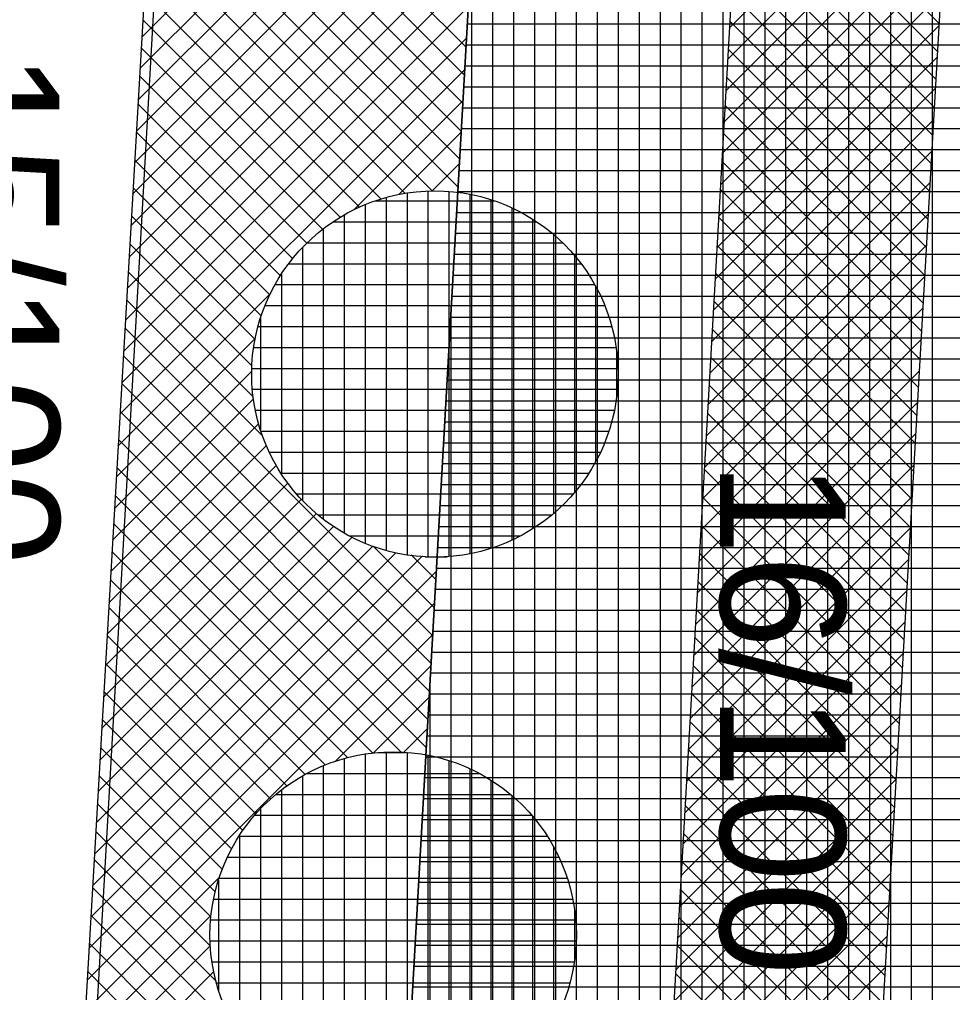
# Model space of a CAD drawing. Extents: x -565346 to -564154, y -1097386 to -1095620.
# Drawn here: x -564277.31 to -564268.4, y -1096784.44 to -1096775.15 of the extents above; entities that cross this region are included whole.
import ezdxf

# ---------------------------------------------------------------- set-up
doc = ezdxf.new("R2010")
doc.units = 0
for name, color, linetype in [('Vrstva 1', 7, 'Continuous'), ('Vrstva 40', 7, 'Continuous'), ('Vrstva 41', 7, 'Continuous'), ('Vrstva 42', 7, 'Continuous'), ('Vrstva 43', 7, 'Continuous'), ('Vrstva 44', 7, 'Continuous')]:
    doc.layers.add(name, color=color, linetype=linetype)

msp = doc.modelspace()

# ---------------------------------------------------------------- linework, layer by layer
at = {"layer": 'Vrstva 1'}
msp.add_line((-564285.9, -1096948.97), (-564275.31, -1096762.41), dxfattribs=at)
at = {"layer": 'Vrstva 41'}
msp.add_lwpolyline([(-564270.26, -1096726.329), (-564273.28, -1096725.96), (-564283.74, -1096906.22), (-564280.461, -1096906.04), (-564278.386, -1096869.47)], close=True, dxfattribs=at)
at = {"layer": 'Vrstva 42'}
for p, q in [((-564275.9793, -1096772.4776), (-564273.0463, -1096775.4105)), ((-564275.9948, -1096772.7449), (-564273.0615, -1096775.6782)), ((-564276.0103, -1096773.0122), (-564273.0767, -1096775.9458)), ((-564268.408, -1096773.1052), (-564270.5317, -1096775.2289)), ((-564276.0258, -1096773.2796), (-564273.0919, -1096776.2135)), ((-564270.4215, -1096773.2883), (-564268.526, -1096775.1839)), ((-564268.425, -1096773.4051), (-564270.5487, -1096775.5288)), ((-564276.0413, -1096773.5469), (-564273.1071, -1096776.4811)), ((-564270.4367, -1096773.556), (-564268.5412, -1096775.4515)), ((-564268.442, -1096773.705), (-564270.5657, -1096775.8286)), ((-564274.5889, -1096773.7607), (-564276.144, -1096775.3158)), ((-564276.0569, -1096773.8142), (-564273.1223, -1096776.7488)), ((-564270.4519, -1096773.8236), (-564268.5564, -1096775.7192)), ((-564274.4758, -1096773.9304), (-564276.1614, -1096775.616)), ((-564268.459, -1096774.0048), (-564270.5827, -1096776.1285)), ((-564274.3458, -1096774.0832), (-564276.1788, -1096775.9163)), ((-564276.0724, -1096774.0816), (-564273.3686, -1096776.7853)), ((-564270.4671, -1096774.0913), (-564268.5716, -1096775.9868)), ((-564274.2002, -1096774.2206), (-564276.1963, -1096776.2166)), ((-564274.0386, -1096774.3418), (-564276.2137, -1096776.5168)), ((-564276.0879, -1096774.3489), (-564273.6273, -1096776.8095)), ((-564268.4761, -1096774.3047), (-564270.5997, -1096776.4284)), ((-564270.4823, -1096774.3589), (-564268.5868, -1096776.2545)), ((-564273.8595, -1096774.4455), (-564276.2311, -1096776.8171)), ((-564273.6615, -1096774.5303), (-564276.2485, -1096777.1174)), ((-564273.1876, -1096774.6221), (-564276.2834, -1096777.7179)), ((-564273.443, -1096774.5947), (-564276.2659, -1096777.4176)), ((-564276.1034, -1096774.6162), (-564273.8572, -1096776.8624)), ((-564268.4931, -1096774.6046), (-564270.6168, -1096776.7282)), ((-564270.4975, -1096774.6266), (-564268.6019, -1096776.5221)), ((-564273.0074, -1096774.7248), (-564276.3008, -1096778.0182)), ((-564276.1189, -1096774.8836), (-564274.0636, -1096776.9389)), ((-564268.5101, -1096774.9044), (-564270.6338, -1096777.0281)), ((-564270.5127, -1096774.8942), (-564268.6171, -1096776.7898)), ((-564273.0244, -1096775.0246), (-564276.3182, -1096778.3184)), ((-564276.1344, -1096775.1509), (-564274.2483, -1096777.037)), ((-564268.5271, -1096775.2043), (-564270.6508, -1096777.328)), ((-564270.5279, -1096775.1619), (-564268.6323, -1096777.0574)), ((-564273.0414, -1096775.3245), (-564276.3356, -1096778.6187)), ((-564276.1499, -1096775.4182), (-564274.4155, -1096777.1527)), ((-564270.5431, -1096775.4295), (-564268.6475, -1096777.3251)), ((-564268.5442, -1096775.5042), (-564270.6678, -1096777.6278)), ((-564273.0585, -1096775.6244), (-564276.3531, -1096778.919)), ((-564276.1654, -1096775.6855), (-564274.566, -1096777.285)), ((-564270.5582, -1096775.6972), (-564268.6627, -1096777.5927)), ((-564268.5612, -1096775.804), (-564270.6849, -1096777.9277)), ((-564276.181, -1096775.9529), (-564274.701, -1096777.4328)), ((-564273.0755, -1096775.9242), (-564274.1176, -1096776.9664)), ((-564270.5734, -1096775.9648), (-564268.6779, -1096777.8604)), ((-564268.5782, -1096776.1039), (-564270.7019, -1096778.2276)), ((-564276.1965, -1096776.2202), (-564274.8197, -1096777.597)), ((-564273.0925, -1096776.2241), (-564273.6872, -1096776.8188)), ((-564270.5886, -1096776.2325), (-564268.6931, -1096778.128)), ((-564268.5952, -1096776.4038), (-564270.7189, -1096778.5274)), ((-564276.212, -1096776.4875), (-564274.9209, -1096777.7786)), ((-564270.6038, -1096776.5001), (-564268.7083, -1096778.3957)), ((-564273.1095, -1096776.524), (-564273.371, -1096776.7855)), ((-564268.6122, -1096776.7036), (-564270.7359, -1096778.8273)), ((-564276.2275, -1096776.7549), (-564275.0029, -1096777.9795)), ((-564270.619, -1096776.7678), (-564268.7235, -1096778.6633)), ((-564276.243, -1096777.0222), (-564275.0613, -1096778.2039)), ((-564268.6293, -1096777.0035), (-564270.7529, -1096779.1272)), ((-564270.6342, -1096777.0354), (-564268.7387, -1096778.931)), ((-564276.2585, -1096777.2895), (-564275.0899, -1096778.4582)), ((-564268.6463, -1096777.3034), (-564270.77, -1096779.427)), ((-564270.6494, -1096777.3031), (-564268.7539, -1096779.1986)), ((-564276.274, -1096777.5569), (-564275.0785, -1096778.7523)), ((-564268.6633, -1096777.6032), (-564270.787, -1096779.7269)), ((-564270.6646, -1096777.5707), (-564268.7691, -1096779.4663)), ((-564274.9116, -1096777.7604), (-564276.3705, -1096779.2192)), ((-564276.2895, -1096777.8242), (-564274.9892, -1096779.1246)), ((-564268.6803, -1096777.9031), (-564270.804, -1096780.0267)), ((-564270.6798, -1096777.8384), (-564268.7843, -1096779.7339)), ((-564276.305, -1096778.0915), (-564273.3654, -1096781.0312)), ((-564275.0592, -1096778.1908), (-564276.3879, -1096779.5195)), ((-564270.695, -1096778.106), (-564268.7995, -1096780.0016)), ((-564268.6974, -1096778.2029), (-564270.821, -1096780.3266)), ((-564276.3206, -1096778.3588), (-564273.3806, -1096781.2988)), ((-564270.7102, -1096778.3737), (-564268.8147, -1096780.2692)), ((-564275.0925, -1096778.507), (-564276.4053, -1096779.8198)), ((-564268.7144, -1096778.5028), (-564270.838, -1096780.6265)), ((-564276.3361, -1096778.6262), (-564273.3958, -1096781.5665)), ((-564270.7254, -1096778.6413), (-564268.8299, -1096780.5369)), ((-564275.0754, -1096778.7727), (-564276.4228, -1096780.12)), ((-564268.7314, -1096778.8027), (-564270.8551, -1096780.9263)), ((-564276.3516, -1096778.8935), (-564273.411, -1096781.8341)), ((-564270.7406, -1096778.909), (-564268.8451, -1096780.8045)), ((-564275.0265, -1096779.0066), (-564276.4402, -1096780.4203)), ((-564268.7484, -1096779.1025), (-564270.8721, -1096781.2262)), ((-564276.3671, -1096779.1608), (-564273.4262, -1096782.1018)), ((-564270.7557, -1096779.1766), (-564268.8602, -1096781.0721)), ((-564274.954, -1096779.217), (-564276.4576, -1096780.7206)), ((-564274.8611, -1096779.4069), (-564276.475, -1096781.0208)), ((-564276.3826, -1096779.4282), (-564273.6623, -1096782.1485)), ((-564268.7655, -1096779.4024), (-564270.8891, -1096781.5261)), ((-564270.7709, -1096779.4443), (-564268.8754, -1096781.3398)), ((-564274.7485, -1096779.5771), (-564276.4925, -1096781.3211)), ((-564274.6188, -1096779.7302), (-564276.5099, -1096781.6214)), ((-564276.3981, -1096779.6955), (-564273.9379, -1096782.1557)), ((-564268.7825, -1096779.7023), (-564270.9061, -1096781.8259)), ((-564270.7861, -1096779.7119), (-564268.8906, -1096781.6074)), ((-564274.4735, -1096779.8679), (-564276.5273, -1096781.9216)), ((-564274.3123, -1096779.9894), (-564276.5447, -1096782.2219)), ((-564276.4136, -1096779.9628), (-564274.176, -1096782.2004)), ((-564268.7995, -1096780.0021), (-564270.9232, -1096782.1258)), ((-564270.8013, -1096779.9796), (-564268.9058, -1096781.8751)), ((-564274.1335, -1096780.0935), (-564276.5621, -1096782.5222)), ((-564273.9358, -1096780.1787), (-564276.5796, -1096782.8224)), ((-564276.4291, -1096780.2302), (-564274.3896, -1096782.2697)), ((-564273.9346, -1096780.1792), (-564273.3502, -1096780.7635)), ((-564273.463, -1096780.2716), (-564276.6144, -1096783.423)), ((-564273.7177, -1096780.2434), (-564276.597, -1096783.1227)), ((-564273.5705, -1096780.2604), (-564273.335, -1096780.4959)), ((-564268.8165, -1096780.302), (-564270.9402, -1096782.4257)), ((-564270.8165, -1096780.2472), (-564268.921, -1096782.1427)), ((-564273.3308, -1096780.4222), (-564276.6318, -1096783.7232)), ((-564276.4447, -1096780.4975), (-564274.5827, -1096782.3595)), ((-564270.8317, -1096780.5149), (-564268.9362, -1096782.4104)), ((-564268.8336, -1096780.6019), (-564270.9572, -1096782.7255)), ((-564273.3479, -1096780.7221), (-564276.6493, -1096784.0235)), ((-564276.4602, -1096780.7648), (-564274.7572, -1096782.4678)), ((-564270.8469, -1096780.7825), (-564268.9514, -1096782.678)), ((-564268.8506, -1096780.9017), (-564270.9742, -1096783.0254)), ((-564273.3649, -1096781.0219), (-564276.6667, -1096784.3238)), ((-564276.4757, -1096781.0321), (-564274.9144, -1096782.5935)), ((-564270.8621, -1096781.0502), (-564268.9666, -1096782.9457)), ((-564268.8676, -1096781.2016), (-564270.9912, -1096783.3252)), ((-564276.4912, -1096781.2995), (-564275.0546, -1096782.736)), ((-564273.3819, -1096781.3218), (-564274.2932, -1096782.2331)), ((-564270.8773, -1096781.3178), (-564268.9818, -1096783.2133)), ((-564268.8846, -1096781.5015), (-564271.0083, -1096783.6251)), ((-564276.5067, -1096781.5668), (-564275.1791, -1096782.8944)), ((-564273.3989, -1096781.6217), (-564273.932, -1096782.1548)), ((-564270.8925, -1096781.5855), (-564268.997, -1096783.481)), ((-564268.9016, -1096781.8013), (-564271.0253, -1096783.925)), ((-564276.5222, -1096781.8341), (-564275.2861, -1096783.0703)), ((-564270.9077, -1096781.8531), (-564269.0122, -1096783.7486)), ((-564273.4159, -1096781.9215), (-564273.6439, -1096782.1495)), ((-564276.5377, -1096782.1015), (-564275.3745, -1096783.2648)), ((-564268.9187, -1096782.1012), (-564271.0423, -1096784.2248)), ((-564270.9229, -1096782.1208), (-564269.0274, -1096784.0163)), ((-564276.5532, -1096782.3688), (-564275.4424, -1096783.4797)), ((-564268.9357, -1096782.4011), (-564271.0593, -1096784.5247)), ((-564270.9381, -1096782.3884), (-564269.0426, -1096784.2839)), ((-564276.5688, -1096782.6361), (-564275.4845, -1096783.7204)), ((-564268.9527, -1096782.7009), (-564271.0763, -1096784.8246)), ((-564270.9533, -1096782.6561), (-564269.0578, -1096784.5516)), ((-564276.5843, -1096782.9035), (-564275.4882, -1096783.9995)), ((-564270.9684, -1096782.9237), (-564269.073, -1096784.8192)), ((-564268.9697, -1096783.0008), (-564271.0934, -1096785.1244)), ((-564276.5998, -1096783.1708), (-564275.4349, -1096784.3356)), ((-564270.9836, -1096783.1914), (-564269.0882, -1096785.0869)), ((-564268.9868, -1096783.3007), (-564271.1104, -1096785.4243)), ((-564275.4049, -1096783.3448), (-564276.6841, -1096784.624)), ((-564276.6153, -1096783.4381), (-564275.2148, -1096784.8386)), ((-564270.9988, -1096783.459), (-564269.1034, -1096785.3545)), ((-564269.0038, -1096783.6005), (-564271.1274, -1096785.7242)), ((-564275.4832, -1096783.706), (-564276.7015, -1096784.9243)), ((-564276.6308, -1096783.7055), (-564273.6845, -1096786.6518)), ((-564271.014, -1096783.7267), (-564269.1185, -1096785.6222)), ((-564269.0208, -1096783.9004), (-564271.1444, -1096786.024)), ((-564275.4885, -1096783.9941), (-564276.719, -1096785.2246)), ((-564276.6463, -1096783.9728), (-564273.6997, -1096786.9194)), ((-564271.0292, -1096783.9943), (-564269.1337, -1096785.8898)), ((-564269.0378, -1096784.2003), (-564271.1614, -1096786.3239)), ((-564275.4578, -1096784.2463), (-564276.7364, -1096785.5248)), ((-564276.6618, -1096784.2401), (-564273.9462, -1096786.9558)), ((-564271.0444, -1096784.262), (-564269.1489, -1096786.1575))]:
    msp.add_line(p, q, dxfattribs=at)
msp.add_lwpolyline([(-564265.767, -1096726.584), (-564267.764, -1096726.471), (-564277.965, -1096906.182), (-564275.968, -1096906.295), (-564273.893, -1096869.725)], close=True, dxfattribs=at)
at = {"layer": 'Vrstva 43'}
for p, q in [((-564268.59, -1096820.4308), (-564268.59, -1096688.1363)), ((-564268.79, -1096823.9542), (-564268.79, -1096691.6596)), ((-564268.99, -1096827.4776), (-564268.99, -1096695.1829)), ((-564269.19, -1096831.001), (-564269.19, -1096698.7061)), ((-564269.39, -1096834.5244), (-564269.39, -1096702.2294)), ((-564269.59, -1096838.0478), (-564269.59, -1096705.7527)), ((-564270.19, -1096848.618), (-564270.19, -1096706.2937)), ((-564269.99, -1096845.0946), (-564269.99, -1096706.3079)), ((-564269.79, -1096841.5712), (-564269.79, -1096706.3221)), ((-564270.39, -1096852.1414), (-564270.39, -1096728.619)), ((-564270.59, -1096855.6648), (-564270.59, -1096732.142)), ((-564270.79, -1096859.1882), (-564270.79, -1096735.6651)), ((-564270.99, -1096862.7116), (-564270.99, -1096739.1881)), ((-564271.19, -1096866.235), (-564271.19, -1096742.7111)), ((-564271.39, -1096869.7584), (-564271.39, -1096746.2342)), ((-564271.59, -1096873.2818), (-564271.59, -1096749.7572)), ((-564271.79, -1096876.8052), (-564271.79, -1096753.2803)), ((-564271.99, -1096880.3286), (-564271.99, -1096756.8033)), ((-564272.19, -1096883.852), (-564272.19, -1096760.3263)), ((-564272.39, -1096887.3754), (-564272.39, -1096763.8494)), ((-564272.59, -1096890.8988), (-564272.59, -1096767.3724)), ((-564272.79, -1096894.4222), (-564272.79, -1096770.8954)), ((-564272.99, -1096897.9456), (-564272.99, -1096774.4185)), ((-564273.0338, -1096775.19), (-564266.022, -1096775.19)), ((-564273.0452, -1096775.39), (-564266.0333, -1096775.39)), ((-564273.0565, -1096775.59), (-564266.0447, -1096775.59)), ((-564273.0679, -1096775.79), (-564266.056, -1096775.79)), ((-564273.0792, -1096775.99), (-564266.0674, -1096775.99)), ((-564273.0906, -1096776.19), (-564266.0787, -1096776.19)), ((-564273.1019, -1096776.39), (-564266.0901, -1096776.39)), ((-564273.1133, -1096776.59), (-564266.1014, -1096776.59)), ((-564273.1246, -1096776.79), (-564266.1128, -1096776.79)), ((-564273.136, -1096776.99), (-564266.1242, -1096776.99)), ((-564273.1473, -1096777.19), (-564266.1355, -1096777.19)), ((-564273.1587, -1096777.39), (-564266.1469, -1096777.39)), ((-564273.17, -1096777.59), (-564266.1582, -1096777.59)), ((-564273.1814, -1096777.79), (-564266.1696, -1096777.79)), ((-564273.1928, -1096777.99), (-564266.1809, -1096777.99)), ((-564273.19, -1096901.469), (-564273.19, -1096777.9415)), ((-564273.2041, -1096778.19), (-564266.1923, -1096778.19)), ((-564273.2155, -1096778.39), (-564266.2036, -1096778.39)), ((-564273.2268, -1096778.59), (-564266.215, -1096778.59)), ((-564273.2382, -1096778.79), (-564266.2263, -1096778.79)), ((-564273.2495, -1096778.99), (-564266.2377, -1096778.99)), ((-564273.2609, -1096779.19), (-564266.249, -1096779.19)), ((-564273.2722, -1096779.39), (-564266.2604, -1096779.39)), ((-564273.2836, -1096779.59), (-564266.2717, -1096779.59)), ((-564273.2949, -1096779.79), (-564266.2831, -1096779.79)), ((-564273.3063, -1096779.99), (-564266.2944, -1096779.99)), ((-564273.3176, -1096780.19), (-564266.3058, -1096780.19)), ((-564273.329, -1096780.39), (-564266.3171, -1096780.39)), ((-564273.3404, -1096780.59), (-564266.3285, -1096780.59)), ((-564273.3517, -1096780.79), (-564266.3399, -1096780.79)), ((-564273.3631, -1096780.99), (-564266.3512, -1096780.99)), ((-564273.3744, -1096781.19), (-564266.3626, -1096781.19)), ((-564273.3858, -1096781.39), (-564266.3739, -1096781.39)), ((-564273.39, -1096904.9924), (-564273.39, -1096781.4646)), ((-564273.3971, -1096781.59), (-564266.3853, -1096781.59)), ((-564273.4085, -1096781.79), (-564266.3966, -1096781.79)), ((-564273.4198, -1096781.99), (-564266.408, -1096781.99)), ((-564273.4312, -1096782.19), (-564266.4193, -1096782.19)), ((-564273.4425, -1096782.39), (-564266.4307, -1096782.39)), ((-564273.4539, -1096782.59), (-564266.442, -1096782.59)), ((-564273.4652, -1096782.79), (-564266.4534, -1096782.79)), ((-564273.4766, -1096782.99), (-564266.4647, -1096782.99)), ((-564273.488, -1096783.19), (-564266.4761, -1096783.19)), ((-564273.4993, -1096783.39), (-564266.4874, -1096783.39)), ((-564273.5107, -1096783.59), (-564266.4988, -1096783.59)), ((-564273.522, -1096783.79), (-564266.5101, -1096783.79)), ((-564273.5334, -1096783.99), (-564266.5215, -1096783.99)), ((-564273.5447, -1096784.19), (-564266.5328, -1096784.19)), ((-564273.5561, -1096784.39), (-564266.5442, -1096784.39))]:
    msp.add_line(p, q, dxfattribs=at)
msp.add_lwpolyline([(-564272.07, -1096706.16), (-564273.28, -1096725.96), (-564270.26, -1096726.329), (-564278.386, -1096869.47), (-564280.461, -1096906.04), (-564283.37, -1096906.18), (-564284.8703, -1096930.8304)], dxfattribs=at)
at = {"layer": 'Vrstva 44'}
for p, q in [((-564273.41, -1096776.7872), (-564273.41, -1096780.282)), ((-564273.21, -1096776.7909), (-564273.21, -1096780.2782)), ((-564273.9095, -1096776.88), (-564272.7774, -1096776.88)), ((-564273.81, -1096776.8475), (-564273.81, -1096780.22)), ((-564273.61, -1096776.8059), (-564273.61, -1096780.2619)), ((-564273.01, -1096776.8171), (-564273.01, -1096780.2502)), ((-564272.81, -1096776.8681), (-564272.81, -1096780.1985)), ((-564274.01, -1096776.9173), (-564274.01, -1096780.1516)), ((-564272.61, -1096776.9474), (-564272.61, -1096780.1214)), ((-564274.21, -1096777.0157), (-564274.21, -1096780.0524)), ((-564272.41, -1096777.0558), (-564272.41, -1096780.0126)), ((-564274.41, -1096777.1463), (-564274.41, -1096779.9205)), ((-564274.3146, -1096777.08), (-564272.3703, -1096777.08)), ((-564272.21, -1096777.2028), (-564272.21, -1096779.8647)), ((-564274.61, -1096777.3288), (-564274.61, -1096779.7391)), ((-564274.5625, -1096777.28), (-564272.124, -1096777.28)), ((-564272.01, -1096777.402), (-564272.01, -1096779.664)), ((-564274.7392, -1096777.48), (-564271.9493, -1096777.48)), ((-564274.81, -1096777.5823), (-564274.81, -1096779.4859)), ((-564274.8696, -1096777.68), (-564271.8168, -1096777.68)), ((-564271.81, -1096777.6919), (-564271.81, -1096779.3724)), ((-564274.9649, -1096777.88), (-564271.7223, -1096777.88)), ((-564275.01, -1096778.005), (-564275.01, -1096779.0648)), ((-564275.0327, -1096778.08), (-564271.6558, -1096778.08)), ((-564275.0749, -1096778.28), (-564271.6138, -1096778.28)), ((-564271.61, -1096778.3023), (-564271.61, -1096778.7572)), ((-564275.0915, -1096778.48), (-564271.595, -1096778.48)), ((-564275.0857, -1096778.68), (-564271.6009, -1096778.68)), ((-564275.0574, -1096778.88), (-564271.6302, -1096778.88)), ((-564275.0056, -1096779.08), (-564271.6832, -1096779.08)), ((-564274.9255, -1096779.28), (-564271.7617, -1096779.28)), ((-564274.8137, -1096779.48), (-564271.8733, -1096779.48)), ((-564274.666, -1096779.68), (-564272.0232, -1096779.68)), ((-564274.4599, -1096779.88), (-564272.2285, -1096779.88)), ((-564274.1624, -1096780.08), (-564272.5278, -1096780.08)), ((-564273.4366, -1096780.28), (-564273.2256, -1096780.28)), ((-564274.01, -1096782.1661), (-564274.01, -1096785.6217)), ((-564273.886, -1096782.15), (-564273.6245, -1096782.15)), ((-564273.81, -1096782.1473), (-564273.81, -1096785.642)), ((-564273.61, -1096782.1509), (-564273.61, -1096785.6384)), ((-564273.41, -1096782.1769), (-564273.41, -1096785.6105)), ((-564274.41, -1096782.278), (-564274.41, -1096785.5109)), ((-564274.21, -1096782.2079), (-564274.21, -1096785.5797)), ((-564273.21, -1096782.2276), (-564273.21, -1096785.559)), ((-564274.61, -1096782.3765), (-564274.61, -1096785.4115)), ((-564274.5628, -1096782.35), (-564272.9191, -1096782.35)), ((-564273.01, -1096782.3067), (-564273.01, -1096785.4821)), ((-564272.81, -1096782.4149), (-564272.81, -1096785.3736)), ((-564274.8601, -1096782.55), (-564272.6229, -1096782.55)), ((-564274.81, -1096782.5076), (-564274.81, -1096785.2795)), ((-564272.61, -1096782.5616), (-564272.61, -1096785.226)), ((-564275.01, -1096782.6903), (-564275.01, -1096785.0976)), ((-564275.0655, -1096782.75), (-564272.4196, -1096782.75)), ((-564272.41, -1096782.7605), (-564272.41, -1096785.0258)), ((-564275.2136, -1096782.95), (-564272.2709, -1096782.95)), ((-564275.21, -1096782.9445), (-564275.21, -1096784.8436)), ((-564272.21, -1096783.049), (-564272.21, -1096784.7352)), ((-564275.3261, -1096783.15), (-564272.1603, -1096783.15)), ((-564275.41, -1096783.3699), (-564275.41, -1096784.4198)), ((-564275.404, -1096783.35), (-564272.0793, -1096783.35)), ((-564275.4561, -1096783.55), (-564272.0278, -1096783.55)), ((-564272.01, -1096783.6538), (-564272.01, -1096784.1297)), ((-564275.4848, -1096783.75), (-564272.0002, -1096783.75)), ((-564275.4908, -1096783.95), (-564271.9951, -1096783.95)), ((-564275.4727, -1096784.15), (-564272.0124, -1096784.15)), ((-564275.4301, -1096784.35), (-564272.0531, -1096784.35))]:
    msp.add_line(p, q, dxfattribs=at)
for centre in [(-564273.3438, -1096778.534), (-564273.7423, -1096783.894)]:
    msp.add_circle(centre, 1.75, dxfattribs=at)

# ---------------------------------------------------------------- texts
at = {"layer": 'Vrstva 40'}
for s, p in [('15/100', (-564278.13, -1096775.46)), ('16/100', (-564270.62, -1096779.37))]:
    msp.add_text(s, height=1.2, rotation=270, dxfattribs=at).set_placement(p)

doc.saveas('drawing.dxf')
